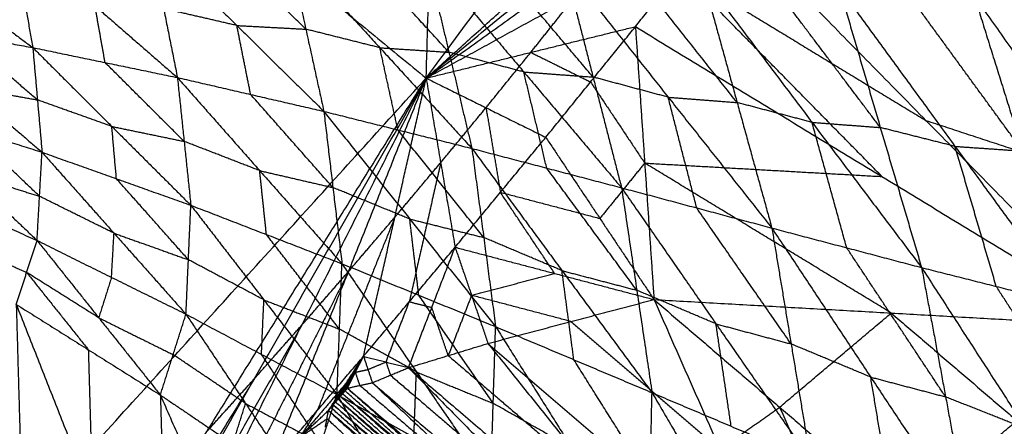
# Model space of a CAD drawing. Header units: millimetres. Extents: x -106 to 110, y -96 to 120.
# Tile 640 of 656: x 76.55 to 82.67, y -53.61 to -51.09. Entities that reach past the tile are written whole.
import ezdxf

# ---------------------------------------------------------------- set-up
doc = ezdxf.new("R2010")
doc.units = ezdxf.units.MM
doc.header["$MEASUREMENT"] = 0
doc.layers.add('Default', color=7, linetype='Continuous', true_color=0x000000)

msp = doc.modelspace()

# ---------------------------------------------------------------- linework, layer by layer
at = {"layer": 'Default'}
for points in [[(79.0779, -51.4493, 12.0172), (79.2465, -45.6709, 10.5669), (79.415, -39.8925, 9.1165)], [(79.0779, -51.4493, 12.0172), (81.9993, -47.5103, 12.0172), (84.9206, -43.5713, 12.0172)], [(73.9594, -47.2486, 9.1165), (76.5186, -49.3489, 10.5669), (79.0779, -51.4493, 12.0172)], [(79.0779, -51.4493, 12.0172), (80.8123, -49.8895, 12.2207), (82.5468, -48.3297, 12.4242)], [(79.0779, -51.4493, 12.0172), (80.5459, -50.243, 12.2207), (82.014, -49.0366, 12.4242)], [(82.014, -49.0366, 12.4242), (83.3435, -50.3512, 13.1251), (84.673, -51.6658, 13.8259)], [(79.0779, -51.4493, 12.0172), (80.2764, -50.5941, 12.2207), (81.4749, -49.7389, 12.4242)], [(81.4749, -49.7389, 12.4242), (83.074, -50.7024, 13.1251), (84.673, -51.6658, 13.8259)], [(79.0779, -51.4493, 12.0172), (80.0039, -50.9429, 12.2207), (80.9298, -50.4365, 12.4242)], [(80.3785, -51.1292, 12.4242), (80.6542, -50.7828, 12.4242), (80.9298, -50.4365, 12.4242)], [(80.3785, -51.1292, 12.4242), (80.6542, -50.7828, 12.4242), (80.9298, -50.4365, 12.4242)], [(80.9298, -50.4365, 12.4242), (82.1866, -51.7144, 13.1151), (83.4434, -52.9923, 13.8059)], [(80.9298, -50.4365, 12.4242), (82.8014, -51.0511, 13.1251), (84.673, -51.6658, 13.8259)], [(75.658, -50.5317, 7.008), (76.1453, -50.8955, 7.1731), (76.6327, -51.2594, 7.3382)], [(76.5068, -50.5546, 7.1681), (76.5697, -50.907, 7.2532), (76.6327, -51.2594, 7.3382)], [(76.5068, -50.5546, 7.1681), (77.0192, -51.0001, 7.3624), (77.5316, -51.4456, 7.5567)], [(77.3603, -50.5889, 7.3305), (77.446, -51.0172, 7.4436), (77.5316, -51.4456, 7.5567)], [(77.3603, -50.5889, 7.3305), (77.9011, -51.1223, 7.5584), (78.4419, -51.6557, 7.7862)], [(78.3299, -51.1451, 7.6406), (78.0595, -50.8784, 7.5267), (77.7891, -50.6117, 7.4128)], [(78.2178, -50.6346, 7.495), (78.3299, -51.1451, 7.6406), (78.4419, -51.6557, 7.7862)], [(78.2178, -50.6346, 7.495), (78.79, -51.2603, 7.7603), (79.3622, -51.886, 8.0255)], [(79.2195, -51.2884, 7.843), (78.9334, -50.9756, 7.7104), (78.6473, -50.6627, 7.5777)], [(79.0768, -50.6909, 7.6605), (79.2195, -51.2884, 7.843), (79.3622, -51.886, 8.0255)], [(79.0768, -50.6909, 7.6605), (79.6846, -51.4108, 7.9678), (80.2924, -52.1306, 8.2751)], [(80.1151, -51.4426, 8.0517), (79.8112, -51.0827, 7.898), (79.5073, -50.7228, 7.7443)], [(79.9379, -50.7546, 7.8282), (80.1151, -51.4426, 8.0517), (80.2924, -52.1306, 8.2751)], [(79.9379, -50.7546, 7.8282), (80.5822, -51.5676, 8.1811), (81.2265, -52.3806, 8.5341)], [(81.0109, -51.6011, 8.2664), (80.6887, -51.1946, 8.09), (80.3666, -50.7881, 7.9135)], [(80.6542, -50.7828, 12.4242), (81.4204, -51.2486, 12.7697), (82.1866, -51.7144, 13.1151)], [(81.911, -52.0607, 13.1151), (81.2826, -51.4218, 12.7697), (80.6542, -50.7828, 12.4242)], [(80.7953, -50.8216, 7.9988), (81.0109, -51.6011, 8.2664), (81.2265, -52.3806, 8.5341)], [(80.7953, -50.8216, 7.9988), (81.4762, -51.7239, 8.3997), (82.1572, -52.6263, 8.8007)], [(81.9007, -51.7561, 8.4868), (81.5603, -51.305, 8.2864), (81.2198, -50.8538, 8.0859)], [(81.6443, -50.886, 8.173), (81.9007, -51.7561, 8.4868), (82.1572, -52.6263, 8.8007)], [(81.6443, -50.886, 8.173), (82.365, -51.8731, 8.6239), (83.0857, -52.8603, 9.0749)], [(82.7859, -51.9022, 8.7139), (82.4256, -51.4086, 8.4884), (82.0652, -50.915, 8.2629)], [(79.7282, -51.2892, 12.2207), (79.866, -51.116, 12.2207), (80.0039, -50.9429, 12.2207)], [(82.4861, -50.944, 8.3528), (82.7859, -51.9022, 8.7139), (83.0857, -52.8603, 9.0749)], [(82.4861, -50.944, 8.3528), (83.2443, -52.0094, 8.8536), (84.0024, -53.0748, 9.3545)], [(77.0821, -51.3525, 7.4475), (77.0507, -51.1763, 7.4049), (77.0192, -51.0001, 7.3624)], [(77.9011, -51.1223, 7.5584), (77.6735, -51.0698, 7.501), (77.446, -51.0172, 7.4436)], [(75.7462, -51.0999, 7.1318), (76.1894, -51.1796, 7.235), (76.6327, -51.2594, 7.3382)], [(75.7462, -51.0999, 7.1318), (76.2182, -51.5047, 7.4039), (76.6902, -51.9096, 7.6759)], [(77.9868, -51.5506, 7.6715), (77.9439, -51.3365, 7.6149), (77.9011, -51.1223, 7.5584)], [(77.9011, -51.1223, 7.5584), (78.1155, -51.1337, 7.5995), (78.3299, -51.1451, 7.6406)], [(78.79, -51.2603, 7.7603), (78.5599, -51.2027, 7.7005), (78.3299, -51.1451, 7.6406)], [(79.0779, -51.4493, 12.0172), (79.7282, -51.2892, 12.2207), (80.3785, -51.1292, 12.4242)], [(79.8212, -51.817, 12.4242), (80.0999, -51.4731, 12.4242), (80.3785, -51.1292, 12.4242)], [(79.8212, -51.817, 12.4242), (80.0999, -51.4731, 12.4242), (80.3785, -51.1292, 12.4242)], [(80.3785, -51.1292, 12.4242), (80.4363, -51.9771, 12.7156), (80.494, -52.8251, 13.007)], [(80.3785, -51.1292, 12.4242), (81.911, -52.0607, 13.1151), (83.4434, -52.9923, 13.8059)], [(76.6614, -51.5845, 7.5071), (76.4254, -51.3821, 7.371), (76.1894, -51.1796, 7.235)], [(76.6327, -51.2594, 7.3382), (76.6614, -51.5845, 7.5071), (76.6902, -51.9096, 7.6759)], [(76.6327, -51.2594, 7.3382), (77.0821, -51.3525, 7.4475), (77.5316, -51.4456, 7.5567)], [(76.6327, -51.2594, 7.3382), (77.1239, -51.7493, 7.6571), (77.6151, -52.2392, 7.976)], [(78.9021, -51.7708, 7.9059), (78.846, -51.5155, 7.8331), (78.79, -51.2603, 7.7603)], [(78.79, -51.2603, 7.7603), (79.0048, -51.2744, 7.8016), (79.2195, -51.2884, 7.843)], [(79.6846, -51.4108, 7.9678), (79.4521, -51.3496, 7.9054), (79.2195, -51.2884, 7.843)], [(79.4496, -51.6331, 12.2207), (79.5889, -51.4612, 12.2207), (79.7282, -51.2892, 12.2207)], [(79.7282, -51.2892, 12.2207), (79.914, -51.3811, 12.3225), (80.0999, -51.4731, 12.4242)], [(77.5734, -51.8424, 7.7664), (77.3277, -51.5975, 7.6069), (77.0821, -51.3525, 7.4475)], [(72.4912, -58.7166, 12.0172), (75.7845, -55.083, 12.0172), (79.0779, -51.4493, 12.0172)], [(76.3523, -55.8388, 12.4242), (77.7151, -53.644, 12.2207), (79.0779, -51.4493, 12.0172)], [(76.9451, -55.1813, 12.4242), (78.0115, -53.3153, 12.2207), (79.0779, -51.4493, 12.0172)], [(77.5316, -51.4456, 7.5567), (77.5734, -51.8424, 7.7664), (77.6151, -52.2392, 7.976)], [(77.5316, -51.4456, 7.5567), (77.9868, -51.5506, 7.6715), (78.4419, -51.6557, 7.7862)], [(77.5316, -51.4456, 7.5567), (78.043, -52.0241, 7.9269), (78.5545, -52.6025, 8.297)], [(77.5321, -54.5186, 12.4242), (78.305, -52.9839, 12.2207), (79.0779, -51.4493, 12.0172)], [(78.1132, -53.8507, 12.4242), (78.5956, -52.65, 12.2207), (79.0779, -51.4493, 12.0172)], [(78.6885, -53.1778, 12.4242), (78.8832, -52.3136, 12.2207), (79.0779, -51.4493, 12.0172)], [(79.0779, -51.4493, 12.0172), (79.1679, -51.9746, 12.2207), (79.2578, -52.4999, 12.4242)], [(79.0779, -51.4493, 12.0172), (79.4496, -51.6331, 12.2207), (79.8212, -51.817, 12.4242)], [(79.8273, -52.0083, 8.1503), (79.756, -51.7095, 8.0591), (79.6846, -51.4108, 7.9678)], [(79.6846, -51.4108, 7.9678), (79.8999, -51.4267, 8.0097), (80.1151, -51.4426, 8.0517)], [(80.5822, -51.5676, 8.1811), (80.3486, -51.5051, 8.1164), (80.1151, -51.4426, 8.0517)], [(76.2182, -51.5047, 7.4039), (76.4398, -51.5446, 7.4555), (76.6614, -51.5845, 7.5071)], [(80.0999, -51.4731, 12.4242), (80.2681, -51.7251, 12.5699), (80.4363, -51.9771, 12.7156)], [(77.1239, -51.7493, 7.6571), (76.8927, -51.6669, 7.5821), (76.6614, -51.5845, 7.5071)], [(78.4982, -52.1291, 8.0416), (78.2425, -51.8399, 7.8566), (77.9868, -51.5506, 7.6715)], [(80.7594, -52.2556, 8.4046), (80.6708, -51.9116, 8.2929), (80.5822, -51.5676, 8.1811)], [(80.5822, -51.5676, 8.1811), (80.7965, -51.5844, 8.2238), (81.0109, -51.6011, 8.2664)], [(75.781, -51.6201, 7.3983), (76.2201, -52.039, 7.798), (76.6592, -52.4579, 8.1976)], [(75.781, -51.6201, 7.3983), (76.2356, -51.7648, 7.5371), (76.6902, -51.9096, 7.6759)], [(79.1679, -51.9746, 12.2207), (79.3087, -51.8039, 12.2207), (79.4496, -51.6331, 12.2207)], [(79.4496, -51.6331, 12.2207), (79.4945, -51.8958, 12.3225), (79.5395, -52.1585, 12.4242)], [(81.4762, -51.7239, 8.3997), (81.2436, -51.6625, 8.3331), (81.0109, -51.6011, 8.2664)], [(78.4419, -51.6557, 7.7862), (78.4982, -52.1291, 8.0416), (78.5545, -52.6025, 8.297)], [(78.4419, -51.6557, 7.7862), (78.9021, -51.7708, 7.9059), (79.3622, -51.886, 8.0255)], [(78.4419, -51.6557, 7.7862), (78.9758, -52.3246, 8.212), (79.5096, -52.9934, 8.6379)], [(84.0582, -52.3291, 13.8159), (83.1224, -52.0217, 13.4655), (82.1866, -51.7144, 13.1151)], [(76.6747, -52.1838, 7.9368), (76.4552, -51.9743, 7.7369), (76.2356, -51.7648, 7.5371)], [(77.1527, -52.0744, 7.826), (77.1383, -51.9118, 7.7415), (77.1239, -51.7493, 7.6571)], [(77.1239, -51.7493, 7.6571), (77.3486, -51.7959, 7.7117), (77.5734, -51.8424, 7.7664)], [(79.4359, -52.4397, 8.3317), (79.169, -52.1053, 8.1188), (78.9021, -51.7708, 7.9059)], [(81.6918, -52.5034, 8.6674), (81.584, -52.1137, 8.5335), (81.4762, -51.7239, 8.3997)], [(81.4762, -51.7239, 8.3997), (81.6885, -51.74, 8.4433), (81.9007, -51.7561, 8.4868)], [(82.365, -51.8731, 8.6239), (82.1329, -51.8146, 8.5554), (81.9007, -51.7561, 8.4868)], [(79.2578, -52.4999, 12.4242), (79.5395, -52.1585, 12.4242), (79.8212, -51.817, 12.4242)], [(79.2578, -52.4999, 12.4242), (79.5395, -52.1585, 12.4242), (79.8212, -51.817, 12.4242)], [(79.8212, -51.817, 12.4242), (80.1576, -52.321, 12.7156), (80.494, -52.8251, 13.007)], [(78.043, -52.0241, 7.9269), (77.8082, -51.9332, 7.8466), (77.5734, -51.8424, 7.7664)], [(79.3622, -51.886, 8.0255), (79.4359, -52.4397, 8.3317), (79.5096, -52.9934, 8.6379)], [(79.3622, -51.886, 8.0255), (79.8273, -52.0083, 8.1503), (80.2924, -52.1306, 8.2751)], [(79.3622, -51.886, 8.0255), (79.9219, -52.645, 8.5119), (80.4817, -53.4039, 8.9983)], [(82.6214, -52.7433, 8.9378), (82.4932, -52.3082, 8.7809), (82.365, -51.8731, 8.6239)], [(82.365, -51.8731, 8.6239), (82.5754, -51.8877, 8.6689), (82.7859, -51.9022, 8.7139)], [(76.6592, -52.4579, 8.1976), (76.6747, -52.1838, 7.9368), (76.6902, -51.9096, 7.6759)], [(76.6902, -51.9096, 7.6759), (77.1376, -52.4129, 8.1412), (77.585, -52.9163, 8.6066)], [(76.6902, -51.9096, 7.6759), (77.1527, -52.0744, 7.826), (77.6151, -52.2392, 7.976)], [(78.8832, -52.3136, 12.2207), (79.0255, -52.1441, 12.2207), (79.1679, -51.9746, 12.2207)], [(79.1679, -51.9746, 12.2207), (79.0705, -52.4067, 12.3225), (78.9732, -52.8389, 12.4242)], [(80.387, -52.7673, 8.6367), (80.1072, -52.3878, 8.3935), (79.8273, -52.0083, 8.1503)], [(80.4363, -51.9771, 12.7156), (80.2969, -52.1491, 12.7156), (80.1576, -52.321, 12.7156)], [(80.4363, -51.9771, 12.7156), (81.1736, -52.0189, 12.9153), (81.911, -52.0607, 13.1151)], [(81.9687, -52.9087, 13.4065), (81.2025, -52.4429, 13.061), (80.4363, -51.9771, 12.7156)], [(75.7463, -52.0507, 7.8221), (76.2027, -52.2543, 8.0098), (76.6592, -52.4579, 8.1976)], [(76.2201, -52.039, 7.798), (76.4474, -52.1114, 7.8674), (76.6747, -52.1838, 7.9368)], [(77.6, -52.5777, 8.2913), (77.3763, -52.3261, 8.0586), (77.1527, -52.0744, 7.826)], [(78.0848, -52.4209, 8.1365), (78.0639, -52.2225, 8.0317), (78.043, -52.0241, 7.9269)], [(78.043, -52.0241, 7.9269), (78.2706, -52.0766, 7.9842), (78.4982, -52.1291, 8.0416)], [(78.9758, -52.3246, 8.212), (78.737, -52.2268, 8.1268), (78.4982, -52.1291, 8.0416)], [(80.2924, -52.1306, 8.2751), (80.387, -52.7673, 8.6367), (80.4817, -53.4039, 8.9983)], [(80.2924, -52.1306, 8.2751), (80.7594, -52.2556, 8.4046), (81.2265, -52.3806, 8.5341)], [(80.2924, -52.1306, 8.2751), (80.8792, -52.976, 8.8252), (81.466, -53.8213, 9.3752)], [(77.1376, -52.4129, 8.1412), (76.9062, -52.2983, 8.039), (76.6747, -52.1838, 7.9368)], [(79.5395, -52.1585, 12.4242), (79.8486, -52.2397, 12.5699), (80.1576, -52.321, 12.7156)], [(79.8759, -52.6625, 12.7156), (79.7077, -52.4105, 12.5699), (79.5395, -52.1585, 12.4242)], [(77.585, -52.9163, 8.6066), (77.6, -52.5777, 8.2913), (77.6151, -52.2392, 7.976)], [(77.6151, -52.2392, 7.976), (78.0693, -52.8272, 8.5112), (78.5234, -53.4152, 9.0464)], [(77.6151, -52.2392, 7.976), (78.0848, -52.4209, 8.1365), (78.5545, -52.6025, 8.297)], [(81.3462, -53.101, 8.9546), (81.0528, -52.6783, 8.6796), (80.7594, -52.2556, 8.4046)], [(78.8832, -52.3136, 12.2207), (78.642, -52.9139, 12.3225), (78.4009, -53.5143, 12.4242)], [(78.5956, -52.65, 12.2207), (78.7394, -52.4818, 12.2207), (78.8832, -52.3136, 12.2207)], [(79.032, -52.798, 8.4674), (79.0039, -52.5613, 8.3397), (78.9758, -52.3246, 8.212)], [(78.9758, -52.3246, 8.212), (79.2058, -52.3821, 8.2719), (79.4359, -52.4397, 8.3317)], [(75.6374, -52.3512, 8.3849), (76.1126, -53.6178, 8.1934), (76.5878, -54.8843, 8.0018)], [(81.2265, -52.3806, 8.5341), (81.3462, -53.101, 8.9546), (81.466, -53.8213, 9.3752)], [(81.2265, -52.3806, 8.5341), (81.6918, -52.5034, 8.6674), (82.1572, -52.6263, 8.8007)], [(81.2265, -52.3806, 8.5341), (81.8412, -53.3069, 9.1491), (82.456, -54.2331, 9.7641)], [(77.1221, -52.6871, 8.4021), (77.1298, -52.55, 8.2717), (77.1376, -52.4129, 8.1412)], [(77.1376, -52.4129, 8.1412), (77.3688, -52.4953, 8.2163), (77.6, -52.5777, 8.2913)], [(78.539, -53.0089, 8.6717), (78.3119, -52.7149, 8.4041), (78.0848, -52.4209, 8.1365)], [(79.9219, -52.645, 8.5119), (79.6789, -52.5423, 8.4218), (79.4359, -52.4397, 8.3317)], [(76.1381, -52.453, 8.354), (76.3663, -52.5548, 8.4479), (76.5945, -52.6566, 8.5418)], [(76.5299, -52.8553, 8.886), (76.5945, -52.6566, 8.5418), (76.6592, -52.4579, 8.1976)], [(76.6592, -52.4579, 8.1976), (77.0425, -52.9382, 8.8144), (77.4258, -53.4184, 9.4312)], [(76.6592, -52.4579, 8.1976), (77.1221, -52.6871, 8.4021), (77.585, -52.9163, 8.6066)], [(78.6885, -53.1778, 12.4242), (78.9732, -52.8389, 12.4242), (79.2578, -52.4999, 12.4242)], [(78.6885, -53.1778, 12.4242), (78.9732, -52.8389, 12.4242), (79.2578, -52.4999, 12.4242)], [(78.968, -53.2484, 12.5571), (79.1129, -52.8742, 12.4907), (79.2578, -52.4999, 12.4242)], [(79.2578, -52.4999, 12.4242), (79.36, -52.7988, 12.5625), (79.4621, -53.0978, 12.7008)], [(79.2578, -52.4999, 12.4242), (79.8759, -52.6625, 12.7156), (80.494, -52.8251, 13.007)], [(82.3066, -53.4297, 9.2824), (81.9992, -52.9666, 8.9749), (81.6918, -52.5034, 8.6674)], [(78.0693, -52.8272, 8.5112), (77.8346, -52.7025, 8.4012), (77.6, -52.5777, 8.2913)], [(78.5234, -53.4152, 9.0464), (78.539, -53.0089, 8.6717), (78.5545, -52.6025, 8.297)], [(78.5545, -52.6025, 8.297), (79.017, -53.2747, 8.9068), (79.4795, -53.9469, 9.5165)], [(78.5545, -52.6025, 8.297), (79.032, -52.798, 8.4674), (79.5096, -52.9934, 8.6379)], [(82.1572, -52.6263, 8.8007), (82.3066, -53.4297, 9.2824), (82.456, -54.2331, 9.7641)], [(82.1572, -52.6263, 8.8007), (82.6214, -52.7433, 8.9378), (83.0857, -52.8603, 9.0749)], [(82.1572, -52.6263, 8.8007), (82.8057, -53.628, 9.4818), (83.4541, -54.6296, 10.1629)], [(76.5945, -52.6566, 8.5418), (76.7862, -52.8967, 8.8502), (76.9778, -53.1369, 9.1586)], [(77.0425, -52.9382, 8.8144), (76.8185, -52.7974, 8.6781), (76.5945, -52.6566, 8.5418)], [(77.1221, -52.6871, 8.4021), (77.0823, -52.8126, 8.6083), (77.0425, -52.9382, 8.8144)], [(78.5956, -52.65, 12.2207), (78.2091, -53.4173, 12.3225), (77.8227, -54.1847, 12.4242)], [(78.305, -52.9839, 12.2207), (78.4503, -52.817, 12.2207), (78.5956, -52.65, 12.2207)], [(79.36, -52.7988, 12.5625), (79.6179, -52.7307, 12.6391), (79.8759, -52.6625, 12.7156)], [(79.9957, -53.1987, 8.8181), (79.9588, -52.9218, 8.665), (79.9219, -52.645, 8.5119)], [(79.9219, -52.645, 8.5119), (80.1545, -52.7061, 8.5743), (80.387, -52.7673, 8.6367)], [(83.2699, -53.7449, 9.6189), (82.9457, -53.2441, 9.2783), (82.6214, -52.7433, 8.9378)], [(79.4945, -53.4702, 9.0772), (79.2633, -53.1341, 8.7723), (79.032, -52.798, 8.4674)], [(79.36, -52.7988, 12.5625), (79.2875, -52.986, 12.5957), (79.215, -53.1731, 12.6289)], [(79.978, -52.9614, 12.8539), (79.669, -52.8801, 12.7082), (79.36, -52.7988, 12.5625)], [(80.8792, -52.976, 8.8252), (80.6331, -52.8716, 8.731), (80.387, -52.7673, 8.6367)], [(76.5299, -52.8553, 8.886), (76.5588, -53.8698, 8.4439), (76.5878, -54.8843, 8.0018)], [(76.5299, -52.8553, 8.886), (76.9778, -53.1369, 9.1586), (77.4258, -53.4184, 9.4312)], [(76.5299, -52.8553, 8.886), (77.0045, -54.0589, 8.7379), (77.479, -55.2626, 8.5898)], [(78.0542, -53.1658, 8.8265), (78.0617, -52.9965, 8.6689), (78.0693, -52.8272, 8.5112)], [(78.0693, -52.8272, 8.5112), (78.3041, -52.918, 8.5915), (78.539, -53.0089, 8.6717)], [(78.8282, -53.2131, 12.4907), (78.9007, -53.026, 12.4574), (78.9732, -52.8389, 12.4242)], [(78.9732, -52.8389, 12.4242), (79.043, -52.8565, 12.4574), (79.1129, -52.8742, 12.4907)], [(79.215, -53.1731, 12.6289), (79.164, -53.0236, 12.5598), (79.1129, -52.8742, 12.4907)], [(79.4621, -53.0978, 12.7008), (79.978, -52.9614, 12.8539), (80.494, -52.8251, 13.007)], [(80.494, -52.8251, 13.007), (80.9046, -53.7563, 13.3472), (81.3153, -54.6875, 13.6875)], [(80.494, -52.8251, 13.007), (81.2748, -53.4938, 13.3714), (82.0555, -54.1625, 13.7358)], [(80.494, -52.8251, 13.007), (81.9687, -52.9087, 13.4065), (83.4434, -52.9923, 13.8059)], [(77.0425, -52.9382, 8.8144), (77.2739, -53.0528, 8.9167), (77.5054, -53.1674, 9.0189)], [(77.4258, -53.4184, 9.4312), (77.5054, -53.1674, 9.0189), (77.585, -52.9163, 8.6066)], [(77.585, -52.9163, 8.6066), (77.9555, -53.471, 9.3116), (78.3261, -54.0257, 10.0166)], [(77.585, -52.9163, 8.6066), (78.0542, -53.1658, 8.8265), (78.5234, -53.4152, 9.0464)], [(81.2748, -53.4938, 13.3714), (81.6217, -53.2012, 13.3889), (81.9687, -52.9087, 13.4065)], [(81.9687, -52.9087, 13.4065), (82.3591, -53.2431, 13.5887), (82.7495, -53.5774, 13.7709)], [(78.305, -52.9839, 12.2207), (77.7718, -53.9169, 12.3225), (77.2386, -54.8499, 12.4242)], [(78.0115, -53.3153, 12.2207), (78.1582, -53.1496, 12.2207), (78.305, -52.9839, 12.2207)], [(79.4795, -53.9469, 9.5165), (79.4945, -53.4702, 9.0772), (79.5096, -52.9934, 8.6379)], [(79.5096, -52.9934, 8.6379), (79.9837, -53.7476, 9.3268), (80.4577, -54.5018, 10.0157)], [(79.5096, -52.9934, 8.6379), (79.9957, -53.1987, 8.8181), (80.4817, -53.4039, 8.9983)], [(79.978, -52.9614, 12.8539), (80.4413, -53.3588, 13.1006), (80.9046, -53.7563, 13.3472)], [(80.9738, -53.6126, 9.1868), (80.9265, -53.2943, 9.006), (80.8792, -52.976, 8.8252)], [(80.8792, -52.976, 8.8252), (81.1127, -53.0385, 8.8899), (81.3462, -53.101, 8.9546)], [(82.0555, -54.1625, 13.7358), (82.7495, -53.5774, 13.7709), (83.4434, -52.9923, 13.8059)], [(79.017, -53.2747, 8.9068), (78.778, -53.1418, 8.7892), (78.539, -53.0089, 8.6717)], [(78.968, -53.2484, 12.5571), (79.215, -53.1731, 12.6289), (79.4621, -53.0978, 12.7008)], [(79.4621, -53.0978, 12.7008), (80.2007, -54.0178, 13.182), (80.9394, -54.9377, 13.6633)], [(79.4621, -53.0978, 12.7008), (80.3887, -53.8926, 13.1942), (81.3153, -54.6875, 13.6875)], [(81.8412, -53.3069, 9.1491), (81.5937, -53.2039, 9.0519), (81.3462, -53.101, 8.9546)], [(76.9778, -53.1369, 9.1586), (76.9912, -53.5979, 8.9483), (77.0045, -54.0589, 8.7379)], [(77.9555, -53.471, 9.3116), (77.7305, -53.3192, 9.1653), (77.5054, -53.1674, 9.0189)], [(78.4248, -53.7205, 9.5315), (78.2395, -53.4431, 9.179), (78.0542, -53.1658, 8.8265)], [(78.1132, -53.8507, 12.4242), (78.4009, -53.5143, 12.4242), (78.6885, -53.1778, 12.4242)], [(78.1132, -53.8507, 12.4242), (78.4009, -53.5143, 12.4242), (78.6885, -53.1778, 12.4242)], [(78.4708, -53.5139, 12.4508), (78.5796, -53.3459, 12.4375), (78.6885, -53.1778, 12.4242)], [(78.5005, -53.4789, 12.4507), (78.5945, -53.3284, 12.4375), (78.6885, -53.1778, 12.4242)], [(78.5301, -53.4441, 12.4507), (78.6093, -53.311, 12.4375), (78.6885, -53.1778, 12.4242)], [(78.5593, -53.4099, 12.4508), (78.6239, -53.2939, 12.4375), (78.6885, -53.1778, 12.4242)], [(78.5885, -53.3759, 12.4508), (78.6385, -53.2769, 12.4375), (78.6885, -53.1778, 12.4242)], [(78.6885, -53.1778, 12.4242), (78.7159, -53.2598, 12.4621), (78.7434, -53.3417, 12.5)], [(78.6885, -53.1778, 12.4242), (78.8282, -53.2131, 12.4907), (78.968, -53.2484, 12.5571)], [(79.215, -53.1731, 12.6289), (79.7079, -53.5954, 12.9055), (80.2007, -54.0178, 13.182)], [(78.7159, -53.2598, 12.4621), (78.7721, -53.2365, 12.4764), (78.8282, -53.2131, 12.4907)], [(78.8282, -53.2131, 12.4907), (78.842, -53.2541, 12.5096), (78.8557, -53.2951, 12.5286)], [(80.4697, -53.9529, 9.507), (80.2327, -53.5758, 9.1626), (79.9957, -53.1987, 8.8181)], [(78.5739, -53.3929, 12.4508), (78.5989, -53.3434, 12.4441), (78.6239, -53.2939, 12.4375)], [(78.6093, -53.311, 12.4375), (78.6166, -53.3024, 12.4375), (78.6239, -53.2939, 12.4375)], [(78.6239, -53.2939, 12.4375), (78.6312, -53.2854, 12.4375), (78.6385, -53.2769, 12.4375)], [(78.6385, -53.2769, 12.4375), (78.6772, -53.2683, 12.4498), (78.7159, -53.2598, 12.4621)], [(78.6659, -53.3588, 12.4754), (78.6522, -53.3178, 12.4565), (78.6385, -53.2769, 12.4375)], [(78.7434, -53.3417, 12.5), (78.8557, -53.2951, 12.5286), (78.968, -53.2484, 12.5571)], [(78.8557, -53.2951, 12.5286), (79.3571, -53.7239, 12.8165), (79.8585, -54.1528, 13.1045)], [(78.968, -53.2484, 12.5571), (79.8585, -54.1528, 13.1045), (80.749, -55.0572, 13.652)], [(78.968, -53.2484, 12.5571), (79.9537, -54.0931, 13.1102), (80.9394, -54.9377, 13.6633)], [(79.0014, -53.6811, 9.2815), (79.0092, -53.4779, 9.0941), (79.017, -53.2747, 8.9068)], [(79.017, -53.2747, 8.9068), (79.2557, -53.3724, 8.992), (79.4945, -53.4702, 9.0772)], [(81.961, -54.0272, 9.5697), (81.9011, -53.6671, 9.3594), (81.8412, -53.3069, 9.1491)], [(81.8412, -53.3069, 9.1491), (82.0739, -53.3683, 9.2158), (82.3066, -53.4297, 9.2824)], [(78.0115, -53.3153, 12.2207), (77.3301, -54.4126, 12.3225), (76.6487, -55.51, 12.4242)], [(77.7151, -53.644, 12.2207), (77.8633, -53.4796, 12.2207), (78.0115, -53.3153, 12.2207)], [(78.5796, -53.3459, 12.4375), (78.4358, -53.5141, 12.4375), (78.292, -53.6823, 12.4375)], [(78.4856, -53.4964, 12.4508), (78.5326, -53.4211, 12.4442), (78.5796, -53.3459, 12.4375)], [(78.6093, -53.311, 12.4375), (78.5623, -53.3862, 12.4441), (78.5153, -53.4615, 12.4507)], [(78.5447, -53.427, 12.4507), (78.577, -53.369, 12.4441), (78.6093, -53.311, 12.4375)], [(78.5796, -53.3459, 12.4375), (78.5871, -53.3371, 12.4375), (78.5945, -53.3284, 12.4375)], [(78.5885, -53.3759, 12.4508), (78.6659, -53.3588, 12.4754), (78.7434, -53.3417, 12.5)], [(78.5945, -53.3284, 12.4375), (78.6019, -53.3197, 12.4375), (78.6093, -53.311, 12.4375)], [(78.6659, -53.3588, 12.4754), (79.179, -53.7977, 12.7743), (79.6922, -54.2366, 13.0732)], [(78.7434, -53.3417, 12.5), (79.6922, -54.2366, 13.0732), (80.641, -55.1315, 13.6464)], [(78.7434, -53.3417, 12.5), (79.7462, -54.1995, 13.076), (80.749, -55.0572, 13.652)], [(77.4258, -53.4184, 9.4312), (77.4524, -54.3405, 9.0105), (77.479, -55.2626, 8.5898)], [(77.4258, -53.4184, 9.4312), (77.8759, -53.7221, 9.7239), (78.3261, -54.0257, 10.0166)], [(77.4258, -53.4184, 9.4312), (77.9245, -54.5591, 9.343), (78.4233, -55.6997, 9.2547)], [(78.3261, -54.0257, 10.0166), (78.4248, -53.7205, 9.5315), (78.5234, -53.4152, 9.0464)], [(78.5234, -53.4152, 9.0464), (78.8821, -54.0416, 9.8442), (79.2407, -54.668, 10.642)], [(78.5234, -53.4152, 9.0464), (79.0014, -53.6811, 9.2815), (79.4795, -53.9469, 9.5165)], [(78.5301, -53.4441, 12.4507), (78.5447, -53.427, 12.4507), (78.5593, -53.4099, 12.4508)], [(79.5512, -54.3198, 13.0471), (79.048, -53.8734, 12.7489), (78.5447, -53.427, 12.4507)], [(78.5593, -53.4099, 12.4508), (78.5739, -53.3929, 12.4508), (78.5885, -53.3759, 12.4508)], [(78.5593, -53.4099, 12.4508), (79.5658, -54.3027, 13.0471), (80.5723, -55.1955, 13.6434)], [(78.5593, -53.4099, 12.4508), (79.5821, -54.2857, 13.0477), (80.605, -55.1615, 13.6447)], [(79.5821, -54.2857, 13.0477), (79.078, -53.8393, 12.7493), (78.5739, -53.3929, 12.4508)], [(78.5885, -53.3759, 12.4508), (79.5967, -54.2687, 13.0478), (80.605, -55.1615, 13.6447)], [(78.5885, -53.3759, 12.4508), (79.6147, -54.2537, 13.0486), (80.641, -55.1315, 13.6464)], [(80.4577, -54.5018, 10.0157), (80.4697, -53.9529, 9.507), (80.4817, -53.4039, 8.9983)], [(80.4817, -53.4039, 8.9983), (80.9692, -54.2342, 9.7682), (81.4567, -55.0645, 10.5381)], [(80.4817, -53.4039, 8.9983), (80.9738, -53.6126, 9.1868), (81.466, -53.8213, 9.3752)], [(77.8759, -53.7221, 9.7239), (77.9157, -53.5965, 9.5178), (77.9555, -53.471, 9.3116)], [(77.9555, -53.471, 9.3116), (78.1901, -53.5957, 9.4216), (78.4248, -53.7205, 9.5315)], [(78.4708, -53.5139, 12.4508), (78.4856, -53.4964, 12.4508), (78.5005, -53.4789, 12.4507)], [(78.5005, -53.4789, 12.4507), (78.5153, -53.4615, 12.4507), (78.5301, -53.4441, 12.4507)], [(78.5005, -53.4789, 12.4507), (79.5103, -54.3773, 13.0462), (80.5201, -55.2757, 13.6417)], [(78.5005, -53.4789, 12.4507), (79.5225, -54.3565, 13.0465), (80.5444, -55.2342, 13.6423)], [(78.5153, -53.4615, 12.4507), (79.0263, -53.9003, 12.7486), (79.5373, -54.3392, 13.0465)], [(78.5301, -53.4441, 12.4507), (79.5373, -54.3392, 13.0465), (80.5444, -55.2342, 13.6423)], [(78.5301, -53.4441, 12.4507), (79.5512, -54.3198, 13.0471), (80.5723, -55.1955, 13.6434)], [(79.9837, -53.7476, 9.3268), (79.7391, -53.6089, 9.202), (79.4945, -53.4702, 9.0772)], [(82.8057, -53.628, 9.4818), (82.5561, -53.5288, 9.3821), (82.3066, -53.4297, 9.2824)], [(78.1132, -53.8507, 12.4242), (78.292, -53.6823, 12.4375), (78.4708, -53.5139, 12.4508)], [(78.292, -53.6823, 12.4375), (78.3464, -53.5983, 12.4309), (78.4009, -53.5143, 12.4242)], [(78.4512, -53.6177, 12.4778), (78.461, -53.5658, 12.4643), (78.4708, -53.5139, 12.4508)], [(78.4708, -53.5139, 12.4508), (79.4738, -54.437, 13.0467), (80.4768, -55.3602, 13.6425)], [(78.4708, -53.5139, 12.4508), (79.4955, -54.3948, 13.0463), (80.5201, -55.2757, 13.6417)], [(79.4955, -54.3948, 13.0463), (78.9905, -53.9456, 12.7485), (78.4856, -53.4964, 12.4508)], [(80.9046, -53.7563, 13.3472), (81.0897, -53.625, 13.3593), (81.2748, -53.4938, 13.3714)], [(81.2748, -53.4938, 13.3714), (81.4801, -53.9594, 13.5415), (81.6854, -54.425, 13.7116)], [(78.292, -53.6823, 12.4375), (78.3765, -53.6241, 12.4509), (78.461, -53.5658, 12.4643)], [(79.464, -54.489, 13.0602), (78.9625, -54.0274, 12.7622), (78.461, -53.5658, 12.4643)]]:
    msp.add_open_spline(points, degree=2, dxfattribs=at)

doc.saveas('drawing.dxf')
